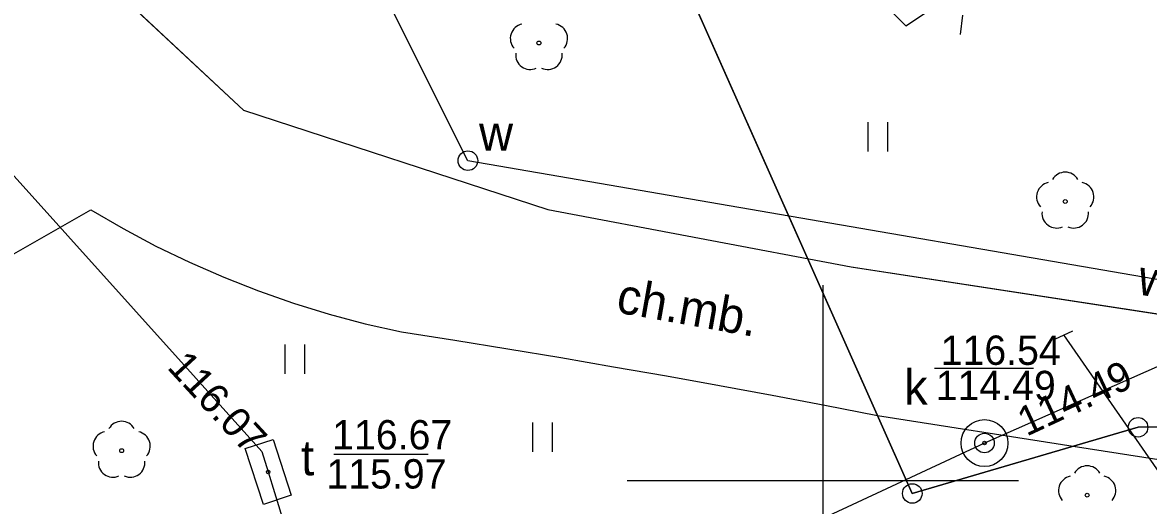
# Model space of a CAD drawing. Extents: x 6434771 to 6436222, y 5663454 to 5664782.
# Drawn here: x 6435579.54 to 6435608.32, y 5664199.37 to 5664211.72 of the extents above; entities that cross this region are included whole.
import ezdxf

# ---------------------------------------------------------------- set-up
doc = ezdxf.new("R2010")
doc.units = 0
for name, color, linetype in [('Warstwa 1', 7, 'Continuous'), ('Warstwa 10', 7, 'Continuous'), ('Warstwa 11', 7, 'Continuous'), ('Warstwa 12', 7, 'Continuous'), ('Warstwa 13', 7, 'Continuous'), ('Warstwa 14', 7, 'Continuous'), ('Warstwa 15', 7, 'Continuous'), ('Warstwa 2', 7, 'Continuous'), ('Warstwa 20', 7, 'Continuous'), ('Warstwa 4', 7, 'Continuous'), ('Warstwa 5', 7, 'Continuous'), ('Warstwa 6', 7, 'Continuous'), ('Warstwa 63', 7, 'Continuous'), ('Warstwa 7', 7, 'Continuous'), ('Warstwa 9', 7, 'Continuous')]:
    doc.layers.add(name, color=color, linetype=linetype)

msp = doc.modelspace()

# ---------------------------------------------------------------- linework, layer by layer
at = {"layer": 'Warstwa 1'}
for p, q in [((6435594.018, 5664218.257), (6435602.285, 5664199.677)), ((6435594.018, 5664218.257), (6435602.285, 5664199.677)), ((6435602.285, 5664199.677), (6435608.056, 5664201.368)), ((6435602.285, 5664199.677), (6435608.056, 5664201.368)), ((6435608.056, 5664201.368), (6435612.187, 5664201.418)), ((6435608.056, 5664201.368), (6435612.187, 5664201.418))]:
    msp.add_line(p, q, dxfattribs=at)
at = {"layer": 'Warstwa 10'}
for centre in [(6435608.056, 5664201.368), (6435608.056, 5664201.368), (6435602.285, 5664199.677), (6435602.285, 5664199.677)]:
    msp.add_circle(centre, 0.25, dxfattribs=at)
at = {"layer": 'Warstwa 11'}
for centre in [(6435592.743, 5664211.193), (6435606.195, 5664207.14), (6435582.077, 5664200.771), (6435606.755, 5664199.633)]:
    msp.add_circle(centre, 0.05, dxfattribs=at)
for centre, start, end in [((6435592.386, 5664211.309), 102.1471, 221.8529), ((6435593.1, 5664211.309), 318.1471, 77.8529), ((6435592.523, 5664210.89), 174.1471, 293.8529), ((6435592.963, 5664210.89), 246.1471, 5.8529), ((6435606.195, 5664207.515), 30.1471, 149.8529), ((6435605.838, 5664207.256), 102.1471, 221.8529), ((6435606.552, 5664207.256), 318.1471, 77.8529), ((6435605.975, 5664206.837), 174.1471, 293.8529), ((6435606.415, 5664206.837), 246.1471, 5.8529), ((6435582.077, 5664201.146), 30.1471, 149.8529), ((6435581.72, 5664200.887), 102.1471, 221.8529), ((6435582.434, 5664200.887), 318.1471, 77.8529), ((6435581.857, 5664200.468), 174.1471, 293.8529), ((6435582.297, 5664200.468), 246.1471, 5.8529), ((6435606.755, 5664200.008), 30.1471, 149.8529), ((6435606.398, 5664199.749), 102.1471, 221.8529), ((6435607.112, 5664199.749), 318.1471, 77.8529)]:
    msp.add_arc(centre, 0.375, start, end, dxfattribs=at)
at = {"layer": 'Warstwa 12'}
for points in [[(6435503.249, 5664267.763), (6435514.923, 5664246.142), (6435515.125, 5664245.757), (6435515.683, 5664245.762), (6435521.734, 5664245.296), (6435535.424, 5664243.314), (6435546.097, 5664238.403), (6435561.446, 5664228.608), (6435561.622, 5664228.402), (6435565.561, 5664223.816), (6435577.417, 5664209.906), (6435585.662, 5664200.753), (6435585.823, 5664200.227), (6435585.985, 5664199.701), (6435588.86, 5664190.319)], [(6435590.927, 5664208.184), (6435580.586, 5664228.87), (6435579.576, 5664233.032), (6435562.717, 5664240.716), (6435558.789, 5664242.503), (6435557.3, 5664244.301), (6435556.433, 5664245.352), (6435554.988, 5664247.459), (6435553.407, 5664249.038), (6435551.463, 5664250.382), (6435545.075, 5664251.369), (6435544.348, 5664253.268), (6435543.274, 5664254.661), (6435541.054, 5664255.508), (6435538.039, 5664255.904), (6435534.821, 5664256.903), (6435531.238, 5664257.526), (6435528.845, 5664258.105), (6435526.811, 5664260.27), (6435523.322, 5664262.842), (6435522.084, 5664264.677), (6435521.377, 5664265.726), (6435520.589, 5664267.575)], [(6435583.717, 5664216.562), (6435588.786, 5664213.12), (6435595.775, 5664217.936), (6435602.119, 5664211.63), (6435603.652, 5664212.651)], [(6435621.906, 5664212.061), (6435617.748, 5664207.321), (6435614.879, 5664204.056), (6435590.927, 5664208.184)], [(6435614.697, 5664190.007), (6435609.173, 5664199.387), (6435606.157, 5664203.728)]]:
    msp.add_lwpolyline(points, dxfattribs=at)
at = {"layer": 'Warstwa 14'}
for p, q in [((6435605.383, 5664202.875), (6435602.857, 5664202.875)), ((6435587.502, 5664200.678), (6435589.908, 5664200.678))]:
    msp.add_line(p, q, dxfattribs=at)
for centre in [(6435604.131, 5664200.965), (6435604.131, 5664200.965), (6435585.823, 5664200.227), (6435585.823, 5664200.227)]:
    msp.add_circle(centre, 0.045, dxfattribs=at)
at = {"layer": 'Warstwa 15'}
msp.add_circle((6435604.131, 5664200.965), 0.6, dxfattribs=at)
at = {"layer": 'Warstwa 2'}
msp.add_lwpolyline([(6435577.903, 5664216.272), (6435585.192, 5664209.474), (6435592.972, 5664206.94), (6435600.725, 5664205.466), (6435616.517, 5664203.046), (6435631.391, 5664209.977)], dxfattribs=at)
at = {"layer": 'Warstwa 20'}
msp.add_line((6435605.929, 5664203.625), (6435606.385, 5664203.831), dxfattribs=at)
at = {"layer": 'Warstwa 4'}
msp.add_lwpolyline([(6435603.567, 5664211.906), (6435603.51, 5664211.409)], dxfattribs=at)
msp.add_lwpolyline([(6435585.233, 5664200.823), (6435585.946, 5664201.056), (6435586.413, 5664199.631), (6435585.7, 5664199.398)], close=True, dxfattribs=at)
for centre in [(6435590.927, 5664208.184), (6435604.131, 5664200.965)]:
    msp.add_circle(centre, 0.25, dxfattribs=at)
at = {"layer": 'Warstwa 5'}
for p, q in [((6435577.903, 5664216.272), (6435585.192, 5664209.474)), ((6435585.192, 5664209.474), (6435592.972, 5664206.94)), ((6435601.161, 5664208.422), (6435601.161, 5664209.172)), ((6435601.661, 5664208.422), (6435601.661, 5664209.172)), ((6435575.601, 5664203.669), (6435581.291, 5664206.931)), ((6435581.291, 5664206.931), (6435582.114, 5664206.451)), ((6435592.972, 5664206.94), (6435600.725, 5664205.466)), ((6435582.114, 5664206.451), (6435582.955, 5664206.002)), ((6435582.955, 5664206.002), (6435583.813, 5664205.586)), ((6435583.813, 5664205.586), (6435584.686, 5664205.204)), ((6435600.725, 5664205.466), (6435616.517, 5664203.046)), ((6435584.686, 5664205.204), (6435585.572, 5664204.855)), ((6435585.572, 5664204.855), (6435586.472, 5664204.54)), ((6435586.472, 5664204.54), (6435587.383, 5664204.26)), ((6435587.383, 5664204.26), (6435588.304, 5664204.015)), ((6435588.304, 5664204.015), (6435589.234, 5664203.805)), ((6435589.234, 5664203.805), (6435590.59, 5664203.592)), ((6435586.26, 5664202.731), (6435586.26, 5664203.481)), ((6435586.76, 5664202.731), (6435586.76, 5664203.481)), ((6435590.59, 5664203.592), (6435591.945, 5664203.374)), ((6435591.945, 5664203.374), (6435593.299, 5664203.149)), ((6435593.299, 5664203.149), (6435594.652, 5664202.918)), ((6435594.652, 5664202.918), (6435596.003, 5664202.68)), ((6435596.003, 5664202.68), (6435597.354, 5664202.436)), ((6435597.354, 5664202.436), (6435598.703, 5664202.186)), ((6435598.703, 5664202.186), (6435600.052, 5664201.93)), ((6435600.052, 5664201.93), (6435601.399, 5664201.668)), ((6435601.399, 5664201.668), (6435606.4, 5664200.888)), ((6435592.59, 5664200.742), (6435592.59, 5664201.492)), ((6435593.09, 5664200.742), (6435593.09, 5664201.492)), ((6435606.4, 5664200.888), (6435616.072, 5664199.371))]:
    msp.add_line(p, q, dxfattribs=at)
at = {"layer": 'Warstwa 6'}
for points in [[(6435669.714, 5664398.133), (6435626.601, 5664379.073), (6435585.238, 5664360.761), (6435534.934, 5664338.266), (6435489.214, 5664318.618), (6435505.839, 5664297.445), (6435516.772, 5664263.761), (6435518.433, 5664262.101), (6435554.013, 5664249.551), (6435561.953, 5664245.295), (6435574.313, 5664237.016), (6435581.318, 5664231.541), (6435588.053, 5664225.31), (6435594.018, 5664218.257), (6435602.285, 5664199.677), (6435608.056, 5664201.368), (6435612.187, 5664201.418), (6435615.525, 5664200.428), (6435624.054, 5664187.035), (6435633.847, 5664173.156), (6435637.993, 5664164.536), (6435641.674, 5664152.161), (6435642.6, 5664149.34), (6435652.786, 5664133.167)], [(6435652.786, 5664133.167), (6435642.6, 5664149.34), (6435641.674, 5664152.161), (6435637.993, 5664164.536), (6435633.847, 5664173.156), (6435624.054, 5664187.035), (6435615.525, 5664200.428), (6435612.187, 5664201.418), (6435608.056, 5664201.368), (6435602.285, 5664199.677), (6435594.018, 5664218.257), (6435588.053, 5664225.31), (6435581.318, 5664231.541), (6435574.313, 5664237.016), (6435561.953, 5664245.295), (6435554.013, 5664249.551), (6435518.433, 5664262.101), (6435516.772, 5664263.761), (6435505.839, 5664297.445), (6435453.652, 5664270.705)]]:
    msp.add_lwpolyline(points, dxfattribs=at)
for centre in [(6435604.131, 5664200.965), (6435585.823, 5664200.227)]:
    msp.add_circle(centre, 0.045, dxfattribs=at)
at = {"layer": 'Warstwa 63'}
for p, q in [((6435600, 5664205), (6435600, 5664195)), ((6435605, 5664200), (6435595, 5664200))]:
    msp.add_line(p, q, dxfattribs=at)
at = {"layer": 'Warstwa 7'}
msp.add_lwpolyline([(6435622.76, 5664209.2), (6435604.131, 5664200.965), (6435581.479, 5664190.408)], dxfattribs=at)
at = {"layer": 'Warstwa 9'}
for p, q in [((6435577.903, 5664216.272), (6435585.192, 5664209.474)), ((6435585.192, 5664209.474), (6435592.972, 5664206.94)), ((6435575.601, 5664203.669), (6435581.291, 5664206.931)), ((6435581.291, 5664206.931), (6435582.114, 5664206.451)), ((6435592.972, 5664206.94), (6435600.725, 5664205.466)), ((6435582.114, 5664206.451), (6435582.955, 5664206.002)), ((6435582.955, 5664206.002), (6435583.813, 5664205.586)), ((6435583.813, 5664205.586), (6435584.686, 5664205.204)), ((6435600.725, 5664205.466), (6435616.517, 5664203.046)), ((6435584.686, 5664205.204), (6435585.572, 5664204.855)), ((6435585.572, 5664204.855), (6435586.472, 5664204.54)), ((6435586.472, 5664204.54), (6435587.383, 5664204.26)), ((6435587.383, 5664204.26), (6435588.304, 5664204.015)), ((6435588.304, 5664204.015), (6435589.234, 5664203.805)), ((6435589.234, 5664203.805), (6435590.59, 5664203.592)), ((6435590.59, 5664203.592), (6435591.945, 5664203.374)), ((6435591.945, 5664203.374), (6435593.299, 5664203.149)), ((6435593.299, 5664203.149), (6435594.652, 5664202.918)), ((6435594.652, 5664202.918), (6435596.003, 5664202.68)), ((6435596.003, 5664202.68), (6435597.354, 5664202.436)), ((6435597.354, 5664202.436), (6435598.703, 5664202.186)), ((6435598.703, 5664202.186), (6435600.052, 5664201.93)), ((6435600.052, 5664201.93), (6435601.399, 5664201.668)), ((6435601.399, 5664201.668), (6435606.4, 5664200.888)), ((6435606.4, 5664200.888), (6435616.072, 5664199.371))]:
    msp.add_line(p, q, dxfattribs=at)

# ---------------------------------------------------------------- texts
at = {"layer": 'Warstwa 13'}
msp.add_text('w32', height=0.9, rotation=350.908, dxfattribs=at).set_placement((6435608.011, 5664204.771))
at = {"layer": 'Warstwa 14'}
for s, rotation, p in [('116.07', 312.6974, (6435583.215, 5664202.887)), ('114.49', 25.0784, (6435605.206, 5664201.125))]:
    msp.add_text(s, height=0.75, rotation=rotation, dxfattribs=at).set_placement(p)
for s, p in [('114.49', (6435602.885, 5664202.062)), ('115.97', (6435587.312, 5664199.803))]:
    msp.add_text(s, height=0.75, dxfattribs=at).set_placement(p)
at = {"layer": 'Warstwa 5'}
for s, p in [('w', (6435591.212, 5664208.44)), ('k', (6435602.077, 5664201.947)), ('t', (6435586.664, 5664200.14))]:
    msp.add_text(s, height=0.9, dxfattribs=at).set_placement(p)
at = {"layer": 'Warstwa 6'}
for s, p in [('116.54', (6435603.012, 5664202.964)), ('116.67', (6435587.458, 5664200.803))]:
    msp.add_text(s, height=0.75, dxfattribs=at).set_placement(p)
at = {"layer": 'Warstwa 9'}
msp.add_text('ch.mb.', height=0.9, rotation=349.9282, dxfattribs=at).set_placement((6435594.69, 5664204.311))

doc.saveas('drawing.dxf')
